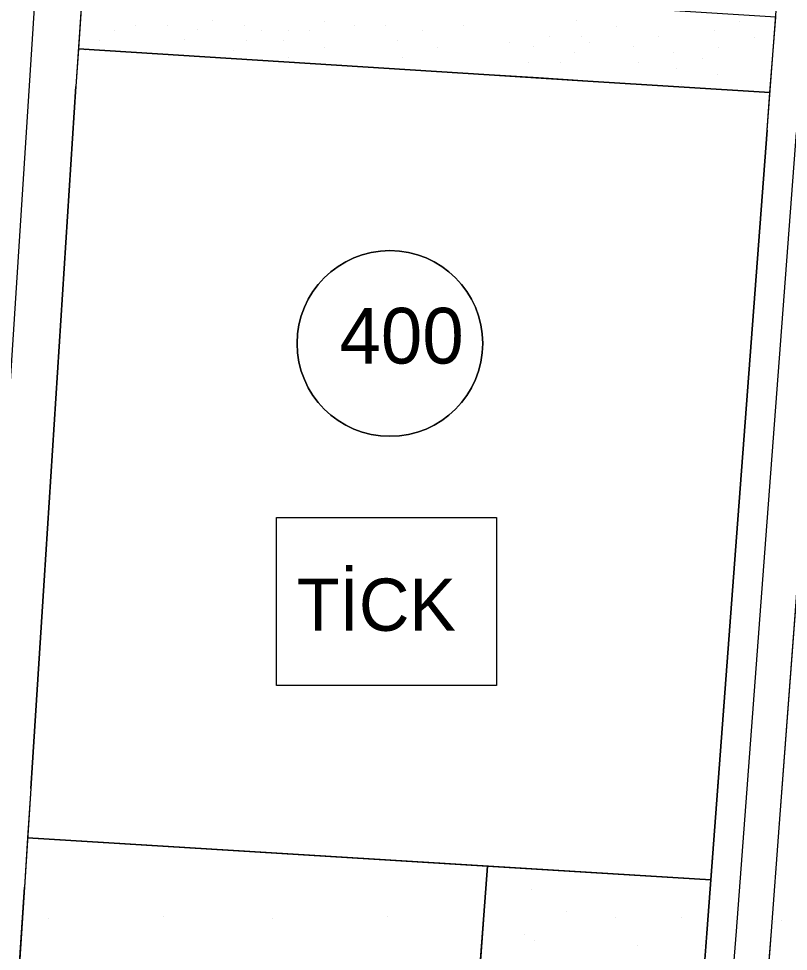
# Model space of a CAD drawing. Extents: x 419109 to 421295, y 4452223 to 4457798.
# Drawn here: x 419832 to 419964.5, y 4453061.8 to 4453222.4 of the extents above; entities that cross this region are included whole.
import ezdxf

# ---------------------------------------------------------------- set-up
doc = ezdxf.new("R2010")
doc.units = 0
for name, color, linetype in [('ADA', 7, 'Continuous'), ('ADAKENARI', 7, 'Continuous'), ('Default', 7, 'Continuous'), ('KALDIRIM', 7, 'Continuous'), ('LJ_SEMBOL', 7, 'Continuous'), ('PL_AYA_PARK_DINLENME', 7, 'Continuous'), ('PL_EĞİTİM', 7, 'Continuous'), ('PL_TİCK', 7, 'Continuous'), ('SM_TAKS', 7, 'Continuous'), ('TR_EĞİTİM', 7, 'Continuous'), ('TR_PARKALANI', 7, 'Continuous'), ('TR_TİCK', 7, 'Continuous')]:
    doc.layers.add(name, color=color, linetype=linetype)

# ---------------------------------------------------------------- blocks, each defined once
blk = doc.blocks.new('POINT_DISPLAY')
at = {"layer": 'Default'}
blk.add_line((0, 0), (0, 0), dxfattribs=at)

msp = doc.modelspace()

# ---------------------------------------------------------------- linework, layer by layer
at = {"layer": 'ADA'}
for p, q in [((419842.23, 4453217.21), (419913, 4453212.73)), ((419913, 4453212.73), (419929.97, 4453211.65)), ((419929.97, 4453211.65), (419961.34, 4453209.66)), ((419951.15, 4453074.07), (419833.48, 4453081.32)), ((419912.69, 4453076.44), (419912.06, 4453068)), ((419905.44, 4452977.72), (419912.06, 4453068))]:
    msp.add_line(p, q, dxfattribs=at)
at = {"layer": 'ADAKENARI'}
for p, q in [((419843.57, 4453236.66), (419841.78, 4453210.73)), ((419960.86, 4453203.18), (419962.81, 4453229.11)), ((419834.03, 4453089.8), (419841.78, 4453210.73)), ((419960.86, 4453203.18), (419955.42, 4453130.78)), ((419970.43, 4453183.76), (419962.86, 4453083.01)), ((419955.42, 4453130.78), (419950.52, 4453065.6)), ((419834.03, 4453089.8), (419832.94, 4453072.83)), ((419962.86, 4453083.01), (419961.52, 4453065.24)), ((419830.09, 4453028.46), (419832.94, 4453072.83)), ((419950.52, 4453065.6), (419942.98, 4452965.28)), ((419961.52, 4453065.24), (419953.41, 4452957.36))]:
    msp.add_line(p, q, dxfattribs=at)
at = {"layer": 'KALDIRIM'}
for p, q in [((419834.98, 4453229.81), (419821.75, 4453024.85)), ((419965.84, 4453202.81), (419960.4, 4453130.41)), ((419960.4, 4453130.41), (419955.5, 4453065.22)), ((419955.5, 4453065.22), (419948.07, 4452966.33))]:
    msp.add_line(p, q, dxfattribs=at)
at = {"layer": 'LJ_SEMBOL'}
msp.add_lwpolyline([(419876.34, 4453136.47), (419914.27, 4453136.47), (419914.27, 4453107.53), (419876.34, 4453107.53)], close=True, dxfattribs=at)
at = {"layer": 'PL_AYA_PARK_DINLENME'}
for points in [[(419983.01, 4453351.15), (419982.03, 4453338.17), (419980.29, 4453314.96), (419972.38, 4453209.67), (419970.43, 4453183.76), (419962.86, 4453083.01), (419961.52, 4453065.24), (419953.41, 4452957.36)], [(419921.49, 4453212.19), (419929.97, 4453211.65), (419961.34, 4453209.66), (419962.32, 4453222.63), (419843.12, 4453230.18), (419842.23, 4453217.21), (419913, 4453212.73), (419921.49, 4453212.19)], [(419912.69, 4453076.44), (419912.06, 4453068), (419905.44, 4452977.72), (419913.36, 4452974.01), (419938.08, 4452962.42), (419942.98, 4452965.28), (419950.52, 4453065.6), (419951.15, 4453074.07), (419912.69, 4453076.44)]]:
    msp.add_lwpolyline(points, dxfattribs=at)
at = {"layer": 'PL_EĞİTİM'}
msp.add_lwpolyline([(419833.48, 4453081.32), (419832.94, 4453072.83), (419830.09, 4453028.46), (419832.32, 4453019.17), (419835.64, 4453013.55), (419842.71, 4453007.12), (419897.31, 4452981.53), (419905.44, 4452977.72), (419912.06, 4453068), (419912.69, 4453076.44), (419833.48, 4453081.32)], dxfattribs=at)
at = {"layer": 'PL_TİCK'}
msp.add_lwpolyline([(419921.49, 4453212.19), (419913, 4453212.73), (419842.23, 4453217.21), (419841.78, 4453210.73), (419834.03, 4453089.8), (419833.48, 4453081.32), (419912.69, 4453076.44), (419951.15, 4453074.07), (419955.42, 4453130.78), (419960.86, 4453203.18), (419961.34, 4453209.66), (419929.97, 4453211.65), (419921.49, 4453212.19)], dxfattribs=at)
at = {"layer": 'SM_TAKS'}
msp.add_circle((419895.89, 4453166.45), 15.99, dxfattribs=at)
at = {"layer": 'TR_TİCK'}
for points in [[(419912.69, 4453076.44), (419951.15, 4453074.07), (419955.42, 4453130.78), (419960.86, 4453203.18), (419961.34, 4453209.66), (419929.97, 4453211.65), (419921.49, 4453212.19), (419913, 4453212.73), (419842.23, 4453217.21), (419841.78, 4453210.73), (419834.03, 4453089.8), (419833.48, 4453081.32), (419912.69, 4453076.44)], [(419876.34, 4453107.53), (419876.34, 4453136.47), (419914.27, 4453136.47), (419914.27, 4453107.53), (419876.34, 4453107.53)]]:
    msp.add_lwpolyline(points, dxfattribs=at)
for start, end in [(0, 180), (180, 0)]:
    msp.add_arc((419895.89, 4453166.45), 15.99, start, end, dxfattribs=at)

# ---------------------------------------------------------------- block references
at = {"layer": 'TR_EĞİTİM', "xscale": 0.1, "yscale": 0.10000000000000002}
for p in [(419837.15, 4453067.45), (419856.9, 4453067.68), (419875.71, 4453067.45), (419895.46, 4453067.68)]:
    msp.add_blockref('POINT_DISPLAY', p, dxfattribs=at)
at = {"layer": 'TR_PARKALANI', "xscale": 0.1, "yscale": 0.10000000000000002}
for p in [(419865.36, 4453222.16), (419928.02, 4453222.16), (419852.12, 4453221.21), (419857.61, 4453221.22), (419870.92, 4453221.21), (419884.54, 4453221.97), (419889.73, 4453221.21), (419895.21, 4453221.22), (419908.53, 4453221.21), (419934.93, 4453221.03), (419956.04, 4453221.97), (419848.44, 4453220.28), (419862.73, 4453220.47), (419873.82, 4453220.28), (419878.44, 4453220.27), (419881.96, 4453220.28), (419901.51, 4453220.28), (419923.32, 4453219.34), (419928.84, 4453219.33), (419942.13, 4453219.34), (419951.72, 4453220.28), (419958.62, 4453219.15), (419845.8, 4453218.59), (419860.43, 4453218.77), (419871.19, 4453218.59), (419877.63, 4453218.58), (419884.54, 4453217.46), (419897.19, 4453218.58), (419904.09, 4453217.46), (419916.5, 4453218.21), (419920.69, 4453217.64), (419930.23, 4453218.21), (419937.8, 4453217.64), (419952.53, 4453217.45), (419843.5, 4453216.89), (419868.89, 4453216.89), (419878.44, 4453215.76), (419898, 4453215.76), (419927.6, 4453216.52), (419944.71, 4453216.52), (419919.81, 4453214.82), (419925.3, 4453214.82), (419938.61, 4453214.82), (419949.65, 4453215.57), (419945.32, 4453213.88), (419952.23, 4453212.76), (419946.14, 4453211.06), (419962.76, 4453083.84), (419962.12, 4453075.86), (419962.76, 4453074.82), (419920.19, 4453072.48), (419926.33, 4453068.6), (419934.75, 4453067.56), (419946.03, 4453067.56), (419962.12, 4453066.84), (419963.37, 4453067.1), (419919.08, 4453064.65), (419920.83, 4453063.54), (419938.47, 4453062.68), (419949.75, 4453062.68)]:
    msp.add_blockref('POINT_DISPLAY', p, dxfattribs=at)

# ---------------------------------------------------------------- texts
at = {"layer": 'LJ_SEMBOL'}
msp.add_text('TİCK', height=9, dxfattribs=at).set_placement((419879.85, 4453116.96))
at = {"layer": 'SM_TAKS'}
msp.add_text('400', height=9.593, dxfattribs=at).set_placement((419887.2, 4453162.99))

doc.saveas('drawing.dxf')
